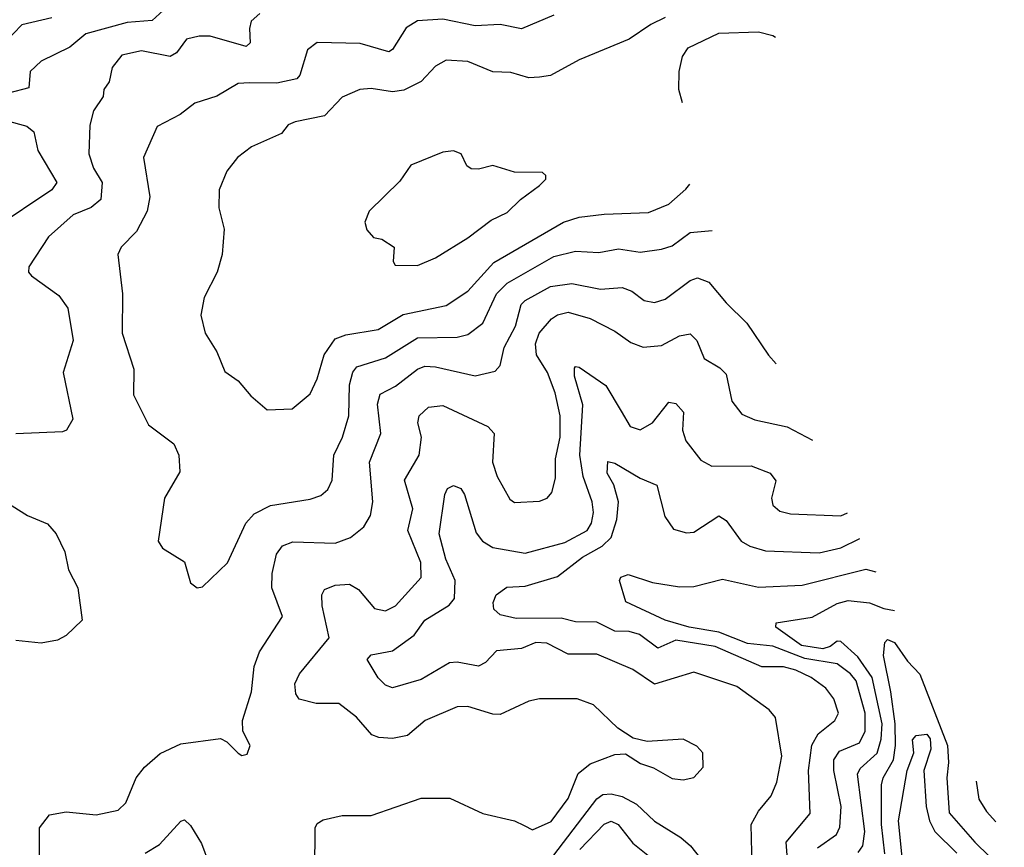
# Model space of a CAD drawing. Extents: x 1308313 to 1441400, y 959662 to 1036319.
# Tile 601 of 656: x 1417735 to 1420481, y 987731 to 990040. Entities that reach past the tile are written whole.
import ezdxf

# ---------------------------------------------------------------- set-up
doc = ezdxf.new("R2010")
doc.units = 0

msp = doc.modelspace()

# ---------------------------------------------------------------- linework, layer by layer
at = {"layer": '0CON10XD'}
for points in [[(1418135.9, 990065), (1418105, 990037.5), (1418035, 990031.3), (1417919.6, 990000.4), (1417875, 989963.1), (1417795, 989923.4), (1417764.8, 989895.2), (1417760.7, 989849.3), (1417704.3, 989835)], [(1418405, 990057.1), (1418380.8, 990035), (1418375.9, 990015), (1418378.2, 989975), (1418366.7, 989965), (1418266.8, 989993.2), (1418236.2, 989993.8), (1418200.6, 989985), (1418172.8, 989947.2), (1418155, 989937.1), (1418075, 989952.4), (1418019.9, 989940.1), (1417993.7, 989906.4), (1417985, 989866.2), (1417970, 989845), (1417967.8, 989825), (1417941.3, 989785), (1417930.9, 989745), (1417928.2, 989665), (1417941.2, 989625), (1417965.3, 989585), (1417962, 989538), (1417934.8, 989515.2), (1417884.4, 989495), (1417815.9, 989434.1), (1417760.5, 989350.5), (1417760, 989335), (1417768.6, 989325), (1417845, 989270), (1417869.6, 989235), (1417884.7, 989145), (1417856.7, 989055), (1417884, 988925), (1417866.2, 988895), (1417855, 988890), (1417725, 988884.4)], [(1417825, 990044.8), (1417741.1, 990025), (1417695, 989977.1)], [(1419225, 990052.5), (1419135, 990014.2), (1419075, 990026.3), (1419005, 990022.3), (1418915, 990040.8), (1418845, 990035.9), (1418813, 990017), (1418775, 989956.7), (1418765, 989949.6), (1418685, 989973.2), (1418565, 989976.1), (1418537.8, 989955), (1418516.8, 989885), (1418508.1, 989875), (1418452.4, 989862.4), (1418376.2, 989863.8), (1418345, 989861.5), (1418285, 989826.2), (1418223.7, 989806.3), (1418182.9, 989775), (1418118.8, 989741.2), (1418080.4, 989655), (1418098, 989545), (1418090.4, 989505), (1418061, 989449), (1418018.1, 989405), (1418008.9, 989385), (1418022.1, 989275), (1418021.2, 989165), (1418053.5, 989065), (1418053, 988993), (1418095, 988909.2), (1418165, 988856), (1418179.4, 988825), (1418181.7, 988778.3), (1418138.8, 988705), (1418121.2, 988585), (1418133.3, 988565), (1418195, 988527.5), (1418211.7, 988468.3)], [(1419534.7, 990045.3), (1419495, 990026.2), (1419434.7, 989985.3), (1419295, 989927.5), (1419215, 989883.8), (1419185, 989878.8), (1419155, 989877.1), (1419105, 989892.1), (1419055, 989893.8), (1418985, 989923.1), (1418925, 989926.2), (1418895, 989909.5), (1418855, 989866.9), (1418806.9, 989843.1), (1418775, 989838.1), (1418715, 989847.2), (1418683.8, 989845), (1418635, 989823.1), (1418585, 989771.1), (1418503.3, 989755), (1418483.8, 989746.2), (1418465, 989721.9), (1418382, 989685), (1418342.5, 989655), (1418312.6, 989617.4), (1418291.4, 989565), (1418290.6, 989515), (1418305.6, 989455), (1418300, 989385), (1418285.7, 989335), (1418250, 989265), (1418240.8, 989215), (1418252.5, 989165), (1418285, 989113.3), (1418307.8, 989057.8), (1418345, 989032.5), (1418380.2, 988990.2), (1418425, 988951.2), (1418495, 988954.2), (1418545, 988995.8), (1418565, 989038), (1418584.2, 989105), (1418615, 989149.2), (1418645, 989160.6), (1418735, 989175.7), (1418805, 989216.8), (1418925, 989242.1), (1418985, 989281.9), (1419057.7, 989362.3), (1419251.8, 989475), (1419295, 989488.4), (1419365, 989496.7), (1419488.7, 989501.3), (1419545, 989524.7), (1419592.9, 989567.1), (1419604, 989580.4)], [(1419583.6, 989807.7), (1419572.9, 989845), (1419574.5, 989895), (1419583.4, 989936.6), (1419599.4, 989960.6), (1419685, 990001.5), (1419795, 990006), (1419835, 989995.4), (1419843.2, 989990.9)], [(1417697.9, 989757.9), (1417755, 989742.7), (1417775, 989726.9), (1417786.2, 989675), (1417839.2, 989585), (1417824.6, 989565), (1417662.9, 989457.1)], [(1418845, 989354.3), (1418895, 989375.7), (1418985, 989430.9), (1419049.8, 989480.2), (1419095, 989501.9), (1419131.7, 989538.3), (1419185, 989576.7), (1419202.5, 989595), (1419202.5, 989605), (1419193.3, 989613.3), (1419115, 989614), (1419055, 989632.5), (1419015, 989622.5), (1418993.9, 989623.9), (1418981.7, 989631.7), (1418966.7, 989665), (1418945, 989674), (1418915, 989670), (1418825.9, 989634.1), (1418795, 989588.8), (1418710, 989505), (1418697.5, 989475), (1418703, 989453), (1418721.7, 989431.7), (1418745, 989427.5), (1418780, 989405), (1418776.7, 989365), (1418782.5, 989355), (1418845, 989354.3)], [(1418211.7, 988468.3), (1418230, 988455), (1418245, 988457.5), (1418315, 988524.2), (1418365.9, 988635), (1418388.8, 988661.2), (1418435, 988684.2), (1418545, 988702.1), (1418575, 988712.7), (1418595, 988728.9), (1418606.5, 988755), (1418611.2, 988825), (1418635.3, 988875), (1418653, 988935), (1418655, 989021.2), (1418664.1, 989055.9), (1418675, 989070.9), (1418755, 989096.5), (1418845, 989152.4), (1418955, 989154.3), (1418985, 989161.2), (1419026.8, 989193.2), (1419065.2, 989275), (1419095, 989304.8), (1419225, 989378.7), (1419285, 989394.3), (1419350.1, 989389.9), (1419405, 989400.2), (1419465, 989390.8), (1419525, 989399.5), (1419555, 989409.1), (1419605, 989446), (1419665.9, 989451.4)], [(1417790.8, 987685), (1417790.7, 987785), (1417818.1, 987821.9), (1417865, 987829.6), (1417948.7, 987821.3), (1418010, 987835), (1418031.5, 987855), (1418060.5, 987925), (1418083.1, 987955), (1418127.3, 987992.7), (1418185, 988020), (1418295, 988034.2), (1418313.3, 988025), (1418345, 987993.3), (1418355, 987987.5), (1418369.3, 987990.7), (1418378, 988015), (1418357.5, 988055), (1418357.1, 988085), (1418382, 988165), (1418389.2, 988235), (1418403.6, 988276.4), (1418467.9, 988375), (1418438.7, 988455), (1418439.6, 988495), (1418451.4, 988548.6), (1418468.3, 988571.7), (1418496.9, 988583.1), (1418615, 988579.7), (1418658.1, 988595), (1418694.7, 988625.3), (1418713.6, 988656.4), (1418720.3, 988695), (1418710.7, 988805), (1418742.8, 988885), (1418733.1, 988966.9), (1418740.8, 988995), (1418783.1, 989016.9), (1418845, 989064.7), (1418865, 989073.2), (1418895, 989071.6), (1419005, 989045.9), (1419060.7, 989059.3), (1419074.7, 989075.3), (1419086, 989125), (1419117.7, 989185), (1419133.3, 989245), (1419145, 989256.7), (1419215, 989295.7), (1419275, 989303.9), (1419355, 989288.3), (1419415, 989292.4), (1419441.9, 989281.9), (1419476.2, 989256.2), (1419505, 989250.9), (1419535, 989260), (1419605, 989311.6), (1419625, 989319.1), (1419657.2, 989307.2), (1419705, 989250), (1419762.6, 989192.6), (1419823.3, 989103.3), (1419844.2, 989079.7)], [(1418557.9, 987665), (1418558.9, 987785), (1418565, 987797.8), (1418581.9, 987808.1), (1418635, 987819.6), (1418715, 987819.5), (1418855, 987867.9), (1418935, 987867.8), (1419026.7, 987825), (1419115.3, 987805.3), (1419141.7, 987791.7), (1419165, 987779.4), (1419217.4, 987802.6), (1419265, 987867.1), (1419292.9, 987937.1), (1419326.5, 987963.5), (1419395, 987990), (1419425, 987992), (1419466.7, 987965), (1419503, 987953), (1419555, 987923.1), (1419585, 987919.4), (1419615, 987926), (1419640.8, 987955), (1419640, 987995), (1419623.2, 988013.2), (1419585, 988032.5), (1419485, 988026), (1419445.6, 988035.6), (1419403.3, 988063.3), (1419335, 988128.9), (1419290, 988145), (1419184.5, 988145.5), (1419155, 988138.9), (1419075, 988101.2), (1419055, 988102.1), (1418985, 988123.6), (1418955, 988122.7), (1418865.8, 988085), (1418816.9, 988043.1), (1418775, 988034.6), (1418737.2, 988037.2), (1418717.1, 988045), (1418674.1, 988094.1), (1418625, 988132.1), (1418562.3, 988132.3), (1418515, 988144.5), (1418505, 988158.8), (1418502.8, 988187.2), (1418515.4, 988215), (1418598.3, 988315), (1418578.4, 988405), (1418577.5, 988435), (1418585, 988450.6), (1418615, 988462), (1418655, 988464.6), (1418679.9, 988449.9), (1418725, 988396.7), (1418755, 988390.8), (1418783.5, 988405), (1418855, 988484), (1418854.2, 988525), (1418817.6, 988615), (1418831.2, 988675), (1418808.1, 988755), (1418849.7, 988825), (1418855.3, 988875), (1418845.3, 988915), (1418848.8, 988935), (1418875, 988959.1), (1418915, 988963.3), (1419041.1, 988905), (1419058.5, 988885), (1419053.8, 988805), (1419066.4, 988765), (1419102, 988702), (1419115, 988692.9), (1419185, 988696.4), (1419205.8, 988705), (1419219.2, 988720.8), (1419229.5, 988760.5), (1419229.8, 988815), (1419242.1, 988875), (1419242, 988935), (1419228.7, 988998.7), (1419206.9, 989055), (1419176.8, 989105), (1419173.5, 989135), (1419183.8, 989165), (1419218, 989205), (1419235, 989216.7), (1419265, 989223.5), (1419326.1, 989206.1), (1419395, 989171.1), (1419439, 989139), (1419473.9, 989126.1), (1419525, 989130.7), (1419575, 989158), (1419605, 989163.6), (1419623.8, 989145), (1419644.2, 989094.2), (1419688, 989068), (1419705, 989050.6), (1419721.5, 988975), (1419749.2, 988939.1), (1419785, 988923.2), (1419875, 988903.8), (1419946.4, 988866.6)], [(1419777.3, 987677.3), (1419775.3, 987795), (1419795, 987831.4), (1419830.5, 987875), (1419846.9, 987913.1), (1419860, 987985), (1419842.7, 988092.7), (1419825, 988114.4), (1419735, 988179.7), (1419615, 988219.6), (1419505, 988186.5), (1419445, 988226.8), (1419345, 988269.5), (1419265, 988270), (1419205, 988300.4), (1419175, 988302.3), (1419135, 988285.9), (1419065, 988279.1), (1419033.9, 988246.1), (1419015, 988236.5), (1418955, 988247.7), (1418934.2, 988245.8), (1418855, 988199.2), (1418775, 988175.5), (1418755, 988183.6), (1418735, 988203.5), (1418704, 988255), (1418715, 988267.8), (1418775, 988279.4), (1418835, 988322.8), (1418865.2, 988364.8), (1418933.1, 988406.9), (1418947.5, 988425), (1418950, 988475), (1418923.6, 988535), (1418905.2, 988605), (1418921.1, 988715), (1418928.5, 988731.5), (1418945, 988740), (1418965, 988731.5), (1418975.3, 988715), (1419008.2, 988608.2), (1419026, 988585), (1419055, 988567), (1419145, 988551.9), (1419255, 988581.3), (1419317.9, 988615), (1419330.2, 988635), (1419335.5, 988665), (1419331.2, 988695), (1419306.8, 988765), (1419297.2, 988825), (1419305.2, 988965), (1419282.5, 989045), (1419282.2, 989067.8), (1419285, 989072.5), (1419295, 989070), (1419369.5, 989019.5), (1419412.9, 988947.1), (1419437.3, 988905), (1419465, 988895.3), (1419499.6, 988915), (1419545, 988973.1), (1419565, 988968.5), (1419586.4, 988945), (1419583.3, 988895), (1419592.5, 988865), (1419635, 988811.1), (1419665, 988793.8), (1419775, 988795.3), (1419827.5, 988775), (1419843.6, 988753.6), (1419831.2, 988705), (1419835.4, 988685.4), (1419855, 988668.2), (1419885, 988661.2), (1420025, 988655.3), (1420043.7, 988663.7)], [(1419882.7, 987612.7), (1419872.6, 987745), (1419939.2, 987825), (1419934.5, 987945), (1419944.1, 988015.9), (1419962, 988048), (1420008.2, 988085), (1420018.7, 988105), (1420005.3, 988145), (1419982.7, 988175), (1419942.2, 988205), (1419899.6, 988225), (1419865, 988234.1), (1419805, 988234.8), (1419675, 988291.4), (1419565, 988308.6), (1419515, 988286.9), (1419463.8, 988325), (1419435, 988332.8), (1419395, 988333.6), (1419345, 988359.3), (1419285, 988360.2), (1419245, 988370.1), (1419119.6, 988369.6), (1419075, 988379.4), (1419057.5, 988395), (1419055.9, 988414.1), (1419064.3, 988435.7), (1419093.8, 988456.2), (1419145, 988459.6), (1419235, 988486.4), (1419305, 988540), (1419359.1, 988570.9), (1419384.8, 988595), (1419400.6, 988645), (1419404.8, 988694.8), (1419392.4, 988742.4), (1419373.2, 988775), (1419375, 988806.9), (1419395, 988802.9), (1419465, 988761.1), (1419511.5, 988741.5), (1419533.9, 988653.9), (1419558.8, 988618.8), (1419595, 988608), (1419615, 988610.4), (1419685, 988655.4), (1419705, 988642.7), (1419747.3, 988585), (1419771, 988571), (1419815, 988558.1), (1419965, 988552), (1420025, 988566.4), (1420078.1, 988592.1)], [(1417697.1, 988695), (1417757, 988657), (1417813.4, 988633.4), (1417837.5, 988605), (1417861.2, 988555), (1417871.5, 988505), (1417897.1, 988455), (1417909.2, 988365), (1417865, 988322), (1417841.2, 988308.8), (1417795, 988300.8), (1417725, 988307.5)], [(1419960.3, 987729.7), (1420012.9, 987767.1), (1420022.6, 987787.4), (1420025.5, 987845), (1420005.6, 987945), (1420005.2, 987975), (1420020.9, 987999.1), (1420077.3, 988022.7), (1420092.7, 988055), (1420093, 988105), (1420067.7, 988195), (1420051.9, 988215), (1420015, 988242.7), (1419925, 988257.8), (1419835, 988292.5), (1419765, 988299.2), (1419685, 988331.2), (1419602.5, 988345), (1419535, 988364.2), (1419425.5, 988415.5), (1419407.5, 988475), (1419411.2, 988485), (1419432.3, 988492.3), (1419499.8, 988469.8), (1419575, 988457.2), (1419615, 988458.8), (1419695, 988479.2), (1419795, 988457.1), (1419917.4, 988462.6), (1420095, 988506.5), (1420122.5, 988499.4)], [(1420073, 987717), (1420086.6, 987735), (1420091.6, 987775), (1420071.6, 987935), (1420079.3, 987950.7), (1420126.4, 987993.6), (1420137.2, 988032.8), (1420140.2, 988075), (1420112.6, 988205), (1420071.9, 988261.9), (1420024.8, 988304.8), (1420015, 988306.1), (1419995, 988290.8), (1419975, 988284.9), (1419915, 988294), (1419843.3, 988345), (1419845, 988357.1), (1419945, 988372.7), (1420015, 988410.8), (1420045, 988419), (1420105, 988412.7), (1420145, 988396.7), (1420174.5, 988391.2)], [(1420147.6, 987712.4), (1420138, 987795), (1420138, 987905), (1420142.7, 987925), (1420171.6, 987975), (1420177.1, 988015), (1420176.1, 988075), (1420164.4, 988165), (1420143.9, 988266.1), (1420148, 988302), (1420155, 988310.9), (1420175, 988302.5), (1420210.6, 988250.6), (1420245, 988213.6), (1420322.3, 988015), (1420325, 987968), (1420320.5, 987925), (1420327.4, 987827.4), (1420399, 987745), (1420480.8, 987665)], [(1420198, 987685), (1420185.9, 987805), (1420209.9, 987945), (1420228.1, 987995), (1420225, 988031.2), (1420235, 988042.9), (1420265, 988046.9), (1420273.8, 988033.8), (1420276, 988005), (1420256.3, 987945), (1420263.2, 987845), (1420271.8, 987805), (1420286.6, 987775), (1420348.5, 987715)], [(1420402.6, 987915.5), (1420409.5, 987865), (1420431.1, 987831.1), (1420457.2, 987801.7)], [(1419225, 987709.1), (1419345, 987866.6), (1419361.7, 987878.3), (1419385, 987879.8), (1419415, 987872.3), (1419455, 987851.4), (1419505, 987804.1), (1419578.5, 987758.5), (1419605.4, 987735), (1419637.3, 987695)], [(1418085, 987714.6), (1418125, 987738.7), (1418185, 987804.4), (1418195, 987808.1), (1418211.9, 987791.9), (1418241.9, 987741.9), (1418264, 987684)], [(1419296.8, 987725), (1419365, 987795.2), (1419385, 987803.7), (1419404.1, 987795), (1419445, 987742.4), (1419505, 987694.3)]]:
    msp.add_lwpolyline(points, dxfattribs=at)

doc.saveas('drawing.dxf')
